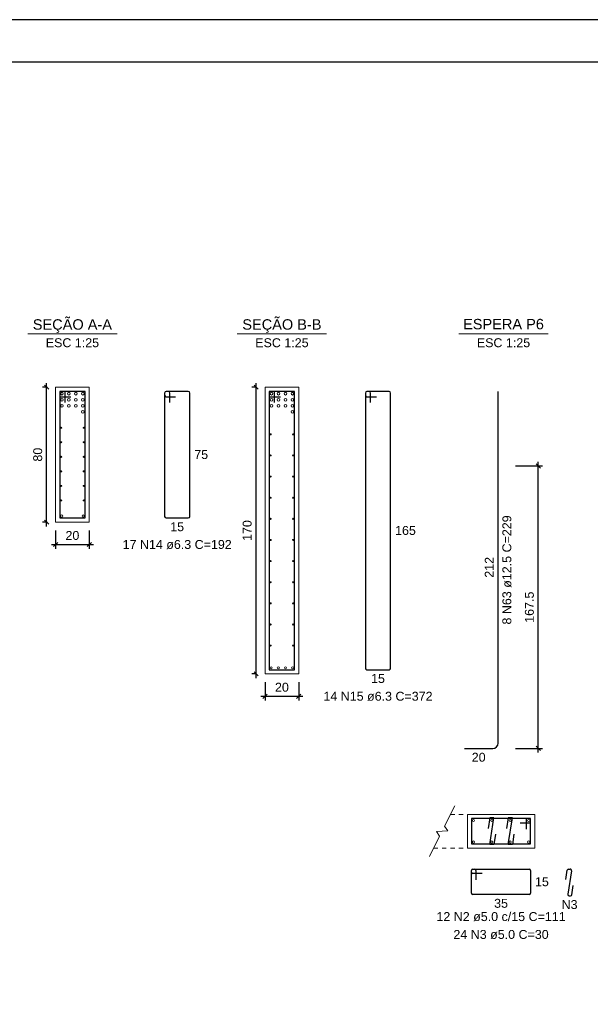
# Model space of a CAD drawing. Header units: millimetres. Extents: x 10 to 1250, y -62 to 528.
# Tile 879 of 909: x 991 to 1004, y 105 to 128. Entities that reach past the tile are written whole.
import ezdxf

# ---------------------------------------------------------------- set-up
doc = ezdxf.new("R2010")
doc.units = ezdxf.units.MM
doc.header["$LTSCALE"] = 0.05
doc.linetypes.add('DOT', pattern=[6.35, 0, -6.35])
for name, color, linetype, lineweight in [('Descrição da armadura', 7, 'Continuous', 5), ('DT-Barras na forma', 2, 'Continuous', 30), ('DT-Barras no corte', 5, 'Continuous', 5), ('DT-Barras rebatidas', 2, 'Continuous', 30), ('DT-Cotas', 9, 'Continuous', 5), ('DT-Forma', 5, 'Continuous', 5), ('DT-Textos', 7, 'Continuous', 5), ('Textos armaduras', 7, 'Continuous', 5)]:
    doc.layers.add(name, color=color, linetype=linetype, lineweight=lineweight)
doc.layers.add('FOLHA_PADRÃO', color=7, linetype='Continuous')
doc.styles.add('Arial', font='arial.ttf')
doc.styles.get("Standard").update_dxf_attribs({"font": 'arial.ttf'})
doc.dimstyles.new('UM_25.000000', dxfattribs={"dimtxt": 0.18, "dimasz": 0.1, "dimexe": 0.1, "dimexo": 0.2, "dimgap": 0, "dimtad": 1, "dimtih": 1, "dimtoh": 1, "dimdec": 1, "dimlfac": 25, "dimzin": 0, "dimdsep": 46, "dimtxsty": 'Standard', "dimcen": 0.09, "dimdle": 0.1, "dimadec": 1, "dimazin": 2, "dimtfac": 1, "dimtdec": 4, "dimtofl": 0, "dimtmove": 0, "dimatfit": 3, "dimfxl": 1, "dimtolj": 1, "dimarcsym": 0})

# ---------------------------------------------------------------- blocks, each defined once
blk = doc.blocks.new('A1EST. 1500')
at = {"layer": 'FOLHA_PADRÃO', "color": 1, "linetype": 'Continuous'}
blk.add_line((150.008, 59.4), (0, 59.4), dxfattribs=at)
at = {"layer": 'FOLHA_PADRÃO', "color": 6, "linetype": 'Continuous'}
blk.add_lwpolyline([(149, 58.4), (149, 1), (1, 1), (1, 58.4), (149, 58.4)], dxfattribs=at)
blk = doc.blocks.new('_Oblique')
at = {"color": 0, "linetype": 'ByBlock', "lineweight": -2}
blk.add_line((-0.5, -0.5), (0.5, 0.5), dxfattribs=at)
blk = doc.blocks.new('*D1364')
at = {"layer": 'Defpoints', "color": 0, "transparency": 16777216}
for p in [(991.218, 119.214), (991.43, 119.214), (991.43, 116.014)]:
    blk.add_point(p, dxfattribs=at)
at = {"layer": 'DT-Cotas', "color": 0, "lineweight": -2, "transparency": 16777216}
for p, q in [((991.23, 119.214), (991.118, 119.214)), ((991.218, 115.914), (991.218, 119.314)), ((991.23, 116.014), (991.118, 116.014))]:
    blk.add_line(p, q, dxfattribs=at)
at = {"layer": 'DT-Cotas', "color": 0, "lineweight": -2, "transparency": 16777216, "xscale": 0.1, "yscale": 0.1, "zscale": 0.1}
for p, rotation in [((991.218, 119.214), 90), ((991.218, 116.014), 270)]:
    blk.add_blockref('_Oblique', p, dxfattribs=dict(at, rotation=rotation))
at = {"layer": 'DT-Cotas', "transparency": 16777216, "insert": (991.007, 117.614), "char_height": 0.2118, "attachment_point": 5, "rotation": 90, "style": 'Arial'}
blk.add_mtext('\\A1;80', dxfattribs=at)
blk = doc.blocks.new('*D1365')
at = {"layer": 'Defpoints', "color": 0, "transparency": 16777216}
for p in [(991.43, 116.014), (992.23, 116.014), (992.23, 115.484)]:
    blk.add_point(p, dxfattribs=at)
at = {"layer": 'DT-Cotas', "color": 0, "lineweight": -2, "transparency": 16777216}
for p, q in [((991.43, 115.814), (991.43, 115.384)), ((992.23, 115.814), (992.23, 115.384)), ((991.33, 115.484), (992.33, 115.484))]:
    blk.add_line(p, q, dxfattribs=at)
at = {"layer": 'DT-Cotas', "color": 0, "lineweight": -2, "transparency": 16777216, "xscale": 0.1, "yscale": 0.1, "zscale": 0.1, "rotation": 180}
blk.add_blockref('_Oblique', (991.43, 115.484), dxfattribs=at)
at = {"layer": 'DT-Cotas', "color": 0, "lineweight": -2, "transparency": 16777216, "xscale": 0.1, "yscale": 0.1, "zscale": 0.1}
blk.add_blockref('_Oblique', (992.23, 115.484), dxfattribs=at)
at = {"layer": 'DT-Cotas', "transparency": 16777216, "insert": (991.83, 115.696), "char_height": 0.2118, "attachment_point": 5, "rotation": 0.0057, "style": 'Arial'}
blk.add_mtext('\\A1;20', dxfattribs=at)
blk = doc.blocks.new('*D1366')
at = {"layer": 'Defpoints', "color": 0, "transparency": 16777216}
for p in [(996.192, 119.214), (996.404, 119.214), (996.404, 112.414)]:
    blk.add_point(p, dxfattribs=at)
at = {"layer": 'DT-Cotas', "color": 0, "lineweight": -2, "transparency": 16777216}
for p, q in [((996.204, 119.214), (996.092, 119.214)), ((996.192, 112.314), (996.192, 119.314)), ((996.204, 112.414), (996.092, 112.414))]:
    blk.add_line(p, q, dxfattribs=at)
at = {"layer": 'DT-Cotas', "color": 0, "lineweight": -2, "transparency": 16777216, "xscale": 0.1, "yscale": 0.1, "zscale": 0.1}
for p, rotation in [((996.192, 119.214), 90), ((996.192, 112.414), 270)]:
    blk.add_blockref('_Oblique', p, dxfattribs=dict(at, rotation=rotation))
at = {"layer": 'DT-Cotas', "transparency": 16777216, "insert": (995.98, 115.814), "char_height": 0.2118, "attachment_point": 5, "rotation": 90, "style": 'Arial'}
blk.add_mtext('\\A1;170', dxfattribs=at)
blk = doc.blocks.new('*D1367')
at = {"layer": 'Defpoints', "color": 0, "transparency": 16777216}
for p in [(996.404, 112.414), (997.204, 112.414), (997.204, 111.884)]:
    blk.add_point(p, dxfattribs=at)
at = {"layer": 'DT-Cotas', "color": 0, "lineweight": -2, "transparency": 16777216}
for p, q in [((996.404, 112.214), (996.404, 111.784)), ((997.204, 112.214), (997.204, 111.784)), ((996.304, 111.884), (997.304, 111.884))]:
    blk.add_line(p, q, dxfattribs=at)
at = {"layer": 'DT-Cotas', "color": 0, "lineweight": -2, "transparency": 16777216, "xscale": 0.1, "yscale": 0.1, "zscale": 0.1, "rotation": 180}
blk.add_blockref('_Oblique', (996.404, 111.884), dxfattribs=at)
at = {"layer": 'DT-Cotas', "color": 0, "lineweight": -2, "transparency": 16777216, "xscale": 0.1, "yscale": 0.1, "zscale": 0.1}
blk.add_blockref('_Oblique', (997.204, 111.884), dxfattribs=at)
at = {"layer": 'DT-Cotas', "transparency": 16777216, "insert": (996.804, 112.096), "char_height": 0.2118, "attachment_point": 5, "rotation": 0.0057, "style": 'Arial'}
blk.add_mtext('\\A1;20', dxfattribs=at)
blk = doc.blocks.new('*D1368')
at = {"layer": 'Defpoints', "color": 0, "transparency": 16777216}
for p in [(1002.15, 117.346), (1002.891, 117.346), (1002.15, 110.646)]:
    blk.add_point(p, dxfattribs=at)
at = {"layer": 'DT-Cotas', "color": 0, "lineweight": -2, "transparency": 16777216}
for p, q in [((1002.35, 117.346), (1002.991, 117.346)), ((1002.891, 110.546), (1002.891, 117.446)), ((1002.35, 110.646), (1002.991, 110.646))]:
    blk.add_line(p, q, dxfattribs=at)
at = {"layer": 'DT-Cotas', "color": 0, "lineweight": -2, "transparency": 16777216, "xscale": 0.1, "yscale": 0.1, "zscale": 0.1}
for p, rotation in [((1002.891, 117.346), 90), ((1002.891, 110.646), 270)]:
    blk.add_blockref('_Oblique', p, dxfattribs=dict(at, rotation=rotation))
at = {"layer": 'DT-Cotas', "transparency": 16777216, "insert": (1002.68, 113.996), "char_height": 0.2118, "attachment_point": 5, "rotation": 90, "style": 'Arial'}
blk.add_mtext('\\A1;167.5', dxfattribs=at)

msp = doc.modelspace()

# ---------------------------------------------------------------- linework, layer by layer
at = {"layer": 'DT-Barras na forma'}
for p, q in [((991.6561, 119.1135), (991.5301, 119.1135)), ((991.5301, 119.1135), (991.5301, 116.1135)), ((992.1301, 119.1135), (991.5301, 119.1135)), ((991.5301, 119.1135), (991.5301, 118.9875)), ((991.5301, 118.9875), (991.7931, 118.9875)), ((991.6561, 118.8505), (991.6561, 119.1135)), ((992.1301, 116.1135), (992.1301, 119.1135)), ((996.6301, 119.1135), (996.5041, 119.1135)), ((996.5041, 119.1135), (996.5041, 112.5135)), ((997.1041, 119.1135), (996.5041, 119.1135)), ((996.5041, 119.1135), (996.5041, 118.9875)), ((996.5041, 118.9875), (996.7671, 118.9875)), ((996.6301, 118.8505), (996.6301, 119.1135)), ((997.1041, 112.5135), (997.1041, 119.1135)), ((991.5301, 116.1135), (992.1301, 116.1135)), ((996.5041, 112.5135), (997.1041, 112.5135))]:
    msp.add_line(p, q, dxfattribs=at)
for points in [[(1002.4566, 108.8807), (1002.7066, 108.8807), (1002.7066, 108.9807), (1001.3066, 108.9807), (1001.3066, 108.3807), (1002.7066, 108.3807), (1002.7066, 108.9807), (1002.6066, 108.9807), (1002.6066, 108.7307)], [(1001.8778, 108.6127), (1001.8386, 108.3657), (1001.7386, 108.3657), (1001.8386, 108.9957), (1001.7386, 108.9957), (1001.6994, 108.7488)], [(1002.3138, 108.6127), (1002.2746, 108.3657), (1002.1746, 108.3657), (1002.2746, 108.9957), (1002.1746, 108.9957), (1002.1354, 108.7488)]]:
    msp.add_lwpolyline(points, dxfattribs=at)
at = {"layer": 'DT-Barras no corte'}
for centre, radius in [((991.5821, 119.0615), 0.032), ((991.5821, 118.9175), 0.032), ((991.7474, 119.0615), 0.032), ((991.7474, 118.9175), 0.032), ((991.9128, 119.0615), 0.032), ((991.9128, 118.9175), 0.032), ((992.0781, 119.0615), 0.032), ((992.0781, 118.9175), 0.032), ((996.5561, 119.0615), 0.032), ((996.5561, 118.9175), 0.032), ((996.7214, 119.0615), 0.032), ((996.7214, 118.9175), 0.032), ((996.8867, 119.0615), 0.032), ((996.8867, 118.9175), 0.032), ((997.0521, 119.0615), 0.032), ((997.0521, 118.9175), 0.032), ((991.5821, 118.7735), 0.032), ((991.7474, 118.7735), 0.032), ((991.9128, 118.7735), 0.032), ((992.0781, 118.7735), 0.032), ((992.0781, 118.6295), 0.032), ((996.5561, 118.7735), 0.032), ((996.7214, 118.7735), 0.032), ((996.8867, 118.7735), 0.032), ((997.0521, 118.7735), 0.032), ((997.0521, 118.6295), 0.032), ((991.5627, 118.2527), 0.0126), ((992.0975, 118.2527), 0.0126), ((996.5367, 118.0963), 0.0126), ((997.0715, 118.0963), 0.0126), ((991.5627, 117.9078), 0.0126), ((992.0975, 117.9078), 0.0126), ((991.5627, 117.5629), 0.0126), ((992.0975, 117.5629), 0.0126), ((996.5367, 117.5952), 0.0126), ((997.0715, 117.5952), 0.0126), ((991.5627, 117.2181), 0.0126), ((992.0975, 117.2181), 0.0126), ((996.5367, 117.094), 0.0126), ((997.0715, 117.094), 0.0126), ((991.5627, 116.8732), 0.0126), ((992.0975, 116.8732), 0.0126), ((996.5367, 116.5928), 0.0126), ((997.0715, 116.5928), 0.0126), ((991.5627, 116.5284), 0.0126), ((992.0975, 116.5284), 0.0126), ((991.5751, 116.1585), 0.025), ((992.0851, 116.1585), 0.025), ((996.5367, 116.0917), 0.0126), ((997.0715, 116.0917), 0.0126), ((996.5367, 115.5905), 0.0126), ((997.0715, 115.5905), 0.0126), ((996.5367, 115.0893), 0.0126), ((997.0715, 115.0893), 0.0126), ((996.5367, 114.5882), 0.0126), ((997.0715, 114.5882), 0.0126), ((996.5367, 114.087), 0.0126), ((997.0715, 114.087), 0.0126), ((996.5367, 113.5858), 0.0126), ((997.0715, 113.5858), 0.0126), ((996.5367, 113.0847), 0.0126), ((997.0715, 113.0847), 0.0126), ((996.5491, 112.5585), 0.025), ((996.7191, 112.5585), 0.025), ((996.8891, 112.5585), 0.025), ((997.0591, 112.5585), 0.025), ((1001.3516, 108.9357), 0.025), ((1001.7886, 108.9357), 0.025), ((1002.2246, 108.9357), 0.025), ((1002.6616, 108.9357), 0.025), ((1001.3516, 108.4257), 0.025), ((1001.7886, 108.4257), 0.025), ((1002.2246, 108.4257), 0.025), ((1002.6616, 108.4257), 0.025)]:
    msp.add_circle(centre, radius, dxfattribs=at)
at = {"layer": 'DT-Barras rebatidas'}
for p, q in [((994.0171, 119.0757), (994.0171, 116.1513)), ((994.0171, 119.0757), (994.0171, 119.0253)), ((994.1053, 119.1135), (994.0549, 119.1135)), ((994.5793, 119.1135), (994.0549, 119.1135)), ((994.0549, 118.9875), (994.2801, 118.9875)), ((994.1431, 118.8505), (994.1431, 119.0757)), ((994.6171, 116.1513), (994.6171, 119.0757)), ((998.7848, 119.0757), (998.7848, 112.5513)), ((998.7848, 119.0757), (998.7848, 119.0253)), ((998.873, 119.1135), (998.8226, 119.1135)), ((999.347, 119.1135), (998.8226, 119.1135)), ((998.8226, 118.9875), (999.0478, 118.9875)), ((998.9108, 118.8505), (998.9108, 119.0757)), ((999.3848, 112.5513), (999.3848, 119.0757)), ((1001.9383, 110.7706), (1001.9383, 119.1135)), ((994.0549, 116.1135), (994.5793, 116.1135)), ((998.8226, 112.5135), (999.347, 112.5135)), ((1001.1383, 110.6456), (1001.8133, 110.6456)), ((1001.3066, 107.7107), (1001.3066, 107.7507)), ((1001.3066, 107.2107), (1001.3066, 107.7507)), ((1001.3366, 107.7807), (1002.6766, 107.7807)), ((1001.3366, 107.7807), (1001.3766, 107.7807)), ((1001.5566, 107.6807), (1001.3366, 107.6807)), ((1001.4066, 107.7507), (1001.4066, 107.5307)), ((1002.7066, 107.7507), (1002.7066, 107.2107)), ((1003.5444, 107.5338), (1003.5795, 107.7554)), ((1003.678, 107.746), (1003.5891, 107.1854)), ((1003.6092, 107.7807), (1003.6484, 107.7807)), ((1003.6876, 107.176), (1003.7227, 107.3977)), ((1002.6766, 107.1807), (1001.3366, 107.1807)), ((1003.6187, 107.1507), (1003.6579, 107.1507))]:
    msp.add_line(p, q, dxfattribs=at)
for centre, radius, start, end in [((994.0549, 119.0757), 0.0378, 90, 180), ((994.0549, 119.0757), 0.0378, 90, 180), ((994.0549, 119.0253), 0.0378, 180, 270), ((994.1053, 119.0757), 0.0378, 0, 90), ((994.5793, 119.0757), 0.0378, 0, 90), ((998.8226, 119.0757), 0.0378, 90, 180), ((998.8226, 119.0757), 0.0378, 90, 180), ((998.8226, 119.0253), 0.0378, 180, 270), ((998.873, 119.0757), 0.0378, 0, 90), ((999.347, 119.0757), 0.0378, 0, 90), ((994.0549, 116.1513), 0.0378, 180, 270), ((994.5793, 116.1513), 0.0378, 270, 0), ((998.8226, 112.5513), 0.0378, 180, 270), ((999.347, 112.5513), 0.0378, 270, 0), ((1001.8133, 110.7706), 0.125, 270, 0), ((1001.3366, 107.7507), 0.03, 90, 180), ((1001.3366, 107.7507), 0.03, 90, 180), ((1001.3366, 107.7107), 0.03, 180, 270), ((1001.3766, 107.7507), 0.03, 0, 90), ((1002.6766, 107.7507), 0.03, 0, 90), ((1003.6092, 107.7507), 0.03, 90, 170.98068), ((1003.6484, 107.7507), 0.03, 350.98068, 90), ((1001.3366, 107.2107), 0.03, 180, 270), ((1002.6766, 107.2107), 0.03, 270, 0), ((1003.6187, 107.1807), 0.03, 170.98068, 270), ((1003.6579, 107.1807), 0.03, 270, 350.98068)]:
    msp.add_arc(centre, radius, start, end, dxfattribs=at)
at = {"layer": 'DT-Forma'}
for p, q in [((992.2301, 119.2135), (991.4301, 119.2135)), ((991.4301, 119.2135), (991.4301, 119.2135)), ((991.4301, 119.2135), (991.4301, 116.0135)), ((992.2301, 116.0135), (992.2301, 119.2135)), ((992.2301, 119.2135), (992.2301, 119.2135)), ((997.2041, 119.2135), (996.4041, 119.2135)), ((996.4041, 119.2135), (996.4041, 119.2135)), ((996.4041, 119.2135), (996.4041, 112.4135)), ((997.2041, 112.4135), (997.2041, 119.2135)), ((997.2041, 119.2135), (997.2041, 119.2135)), ((991.4301, 116.0135), (992.2301, 116.0135)), ((991.4301, 116.0135), (991.4301, 116.0135)), ((992.2301, 116.0135), (992.2301, 116.0135)), ((996.4041, 112.4135), (997.2041, 112.4135)), ((996.4041, 112.4135), (996.4041, 112.4135)), ((997.2041, 112.4135), (997.2041, 112.4135))]:
    msp.add_line(p, q, dxfattribs=at)
msp.add_lwpolyline([(1000.3066, 108.0807), (1000.5466, 108.5607), (1000.4727, 108.6727), (1000.7406, 108.6888), (1000.6666, 108.8007), (1000.9066, 109.2807)], dxfattribs=at)
at = {"layer": 'DT-Forma', "linetype": 'DOT', "ltscale": 0.2}
for points in [[(1000.8066, 109.0807), (1002.8066, 109.0807)], [(1002.8066, 108.2807), (1002.8066, 109.0807)], [(1000.4066, 108.2807), (1002.8066, 108.2807)]]:
    msp.add_lwpolyline(points, dxfattribs=at)
at = {"layer": 'DT-Forma'}
msp.add_lwpolyline([(1001.2066, 109.0807), (1001.2066, 108.2807), (1002.8066, 108.2807), (1002.8066, 109.0807), (1001.2066, 109.0807)], close=True, dxfattribs=at)
at = {"layer": 'DT-Textos'}
for p, q in [((990.7711, 120.4784), (992.8891, 120.4784)), ((995.7451, 120.4784), (997.8631, 120.4784)), ((1001.0059, 120.4784), (1003.1239, 120.4784))]:
    msp.add_line(p, q, dxfattribs=at)

# ---------------------------------------------------------------- block references
msp.add_blockref('A1EST. 1500', (944.9101, 68.5322))

# ---------------------------------------------------------------- texts
at = {"layer": 'Descrição da armadura', "color": 7, "linetype": 'Continuous', "insert": (1002.256, 114.8796), "char_height": 0.2118, "width": 5.194653, "attachment_point": 8, "rotation": 90, "line_spacing_factor": 0.798, "style": 'Arial'}
msp.add_mtext('8 N63 ø12.5 C=229', dxfattribs=at)
at = {"layer": 'Descrição da armadura', "linetype": 'Continuous', "char_height": 0.2118, "width": 5.194653, "attachment_point": 8, "line_spacing_factor": 0.798, "style": 'Arial'}
for s, insert in [('17 N14 ø6.3 C=192', (994.3171, 115.3722)), ('14 N15 ø6.3 C=372', (999.0848, 111.7722))]:
    msp.add_mtext(s, dxfattribs=dict(at, insert=insert))
at = {"layer": 'Descrição da armadura', "color": 7, "linetype": 'Continuous', "char_height": 0.2118, "attachment_point": 8, "line_spacing_factor": 0.798, "style": 'Arial'}
for s, insert, width in [('N3', (1003.6336, 106.833), 0.758398), ('12 N2 ø5.0 c/15 C=111', (1002.0066, 106.5453), 6.150907), ('24 N3 ø5.0 C=30', (1002.0066, 106.1217), 4.534748)]:
    msp.add_mtext(s, dxfattribs=dict(at, insert=insert, width=width))
at = {"layer": 'DT-Textos', "attachment_point": 8, "line_spacing_factor": 0.798, "style": 'Arial'}
for s, insert, char_height, width in [('SEÇÃO A-A', (991.8296, 120.5032), 0.2471, 3.273443), ('SEÇÃO B-B', (996.8036, 120.5032), 0.2471, 3.273443), ('ESPERA P6', (1002.0649, 120.5843), 0.2471, 3.340949), ('ESC 1:25', (991.8301, 120.1607), 0.2118, 2.57285), ('ESC 1:25', (996.8041, 120.1607), 0.2118, 2.57285), ('ESC 1:25', (1002.0649, 120.1607), 0.2118, 2.57285)]:
    msp.add_mtext(s, dxfattribs=dict(at, insert=insert, char_height=char_height, width=width))
at = {"layer": 'Textos armaduras', "linetype": 'Continuous', "char_height": 0.2118, "attachment_point": 7, "line_spacing_factor": 0.798, "style": 'Arial'}
for s, insert, width in [('75', (994.723, 117.5076), 0.659905), ('15', (994.1521, 115.7958), 0.659905), ('165', (999.4907, 115.7076), 0.989858), ('15', (998.9199, 112.1958), 0.659905)]:
    msp.add_mtext(s, dxfattribs=dict(at, insert=insert, width=width))
at = {"layer": 'Textos armaduras', "color": 7, "linetype": 'Continuous', "insert": (1001.8324, 114.6946), "char_height": 0.2118, "width": 0.989858, "attachment_point": 7, "rotation": 90, "line_spacing_factor": 0.798, "style": 'Arial'}
msp.add_mtext('212', dxfattribs=at)
at = {"layer": 'Textos armaduras', "color": 7, "linetype": 'Continuous', "char_height": 0.2118, "width": 0.659905, "attachment_point": 7, "line_spacing_factor": 0.798, "style": 'Arial'}
for s, insert in [('20', (1001.3109, 110.3279)), ('15', (1002.8125, 107.3748)), ('35', (1001.8417, 106.863))]:
    msp.add_mtext(s, dxfattribs=dict(at, insert=insert))

# ---------------------------------------------------------------- dimensions: what is measured, and where the dimension line sits
at = {"layer": 'DT-Cotas'}
for base, p1, p2, picture, middle in [((991.2183, 119.2135), (991.4301, 116.0135), (991.4301, 119.2135), '*D1364', (991.0065, 117.6135)), ((996.1923, 119.2135), (996.4041, 112.4135), (996.4041, 119.2135), '*D1366', (995.9805, 115.8135)), ((1002.8914, 117.3456), (1002.1501, 110.6456), (1002.1501, 117.3456), '*D1368', (1002.6796, 113.9956))]:
    dim = msp.add_linear_dim(base=base, p1=p1, p2=p2, angle=90, dimstyle='UM_25.000000', override={"dimtxt": 0.2118, "dimasz": 0.1, "dimexe": 0.1, "dimexo": 0.2, "dimtad": 1, "dimtih": 0, "dimtoh": 0, "dimdec": 1, "dimlfac": 25, "dimzin": 8, "dimtxsty": 'Arial', "dimblk": 'Oblique', "dimblk1": 'Oblique', "dimblk2": 'Oblique', "dimsah": 1, "dimdle": 0.1, "dimse1": 0, "dimse2": 0, "dimclrt": 256, "dimadec": 1, "dimazin": 3, "dimtmove": 2, "dimldrblk": 'Oblique'}, dxfattribs=at)
    dim.commit()
    dim.dimension.update_dxf_attribs({"geometry": picture, "text_midpoint": middle, "dimtype": 160, "text_rotation": 90})
for base, p1, p2, picture, middle in [((992.2301, 115.484), (991.4301, 116.0135), (992.2301, 116.0135), '*D1365', (991.8301, 115.6958)), ((997.2041, 111.884), (996.4041, 112.4135), (997.2041, 112.4135), '*D1367', (996.8041, 112.0958))]:
    dim = msp.add_linear_dim(base=base, p1=p1, p2=p2, dimstyle='UM_25.000000', override={"dimtxt": 0.2118, "dimasz": 0.1, "dimexe": 0.1, "dimexo": 0.2, "dimtad": 1, "dimtih": 0, "dimtoh": 0, "dimdec": 1, "dimlfac": 25, "dimzin": 8, "dimtxsty": 'Arial', "dimblk": 'Oblique', "dimblk1": 'Oblique', "dimblk2": 'Oblique', "dimsah": 1, "dimdle": 0.1, "dimse1": 0, "dimse2": 0, "dimclrt": 256, "dimadec": 1, "dimazin": 3, "dimtmove": 2, "dimldrblk": 'Oblique'}, dxfattribs=at)
    dim.commit()
    dim.dimension.update_dxf_attribs({"geometry": picture, "text_midpoint": middle, "dimtype": 160, "text_rotation": 0.00573})

doc.saveas('drawing.dxf')
